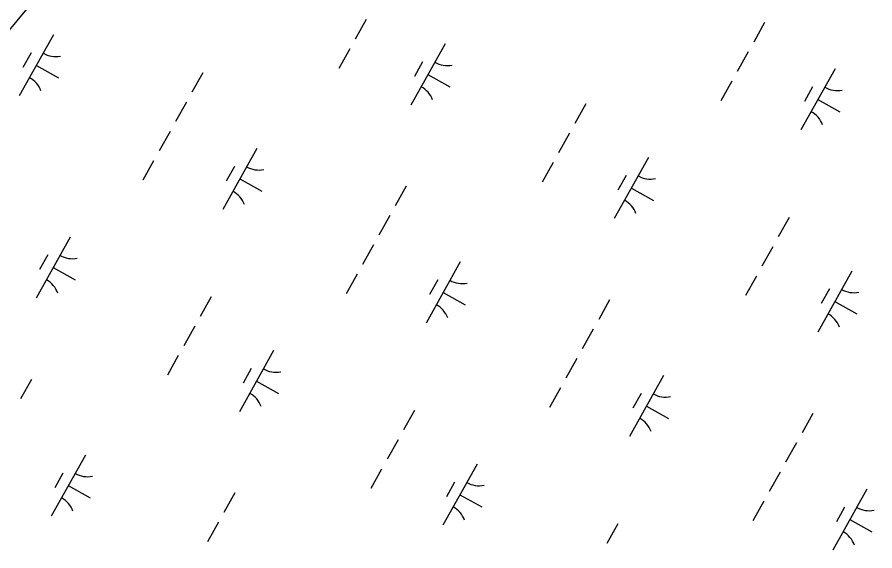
# Model space of a CAD drawing. Extents: x 3923531 to 3943530, y 207391 to 229799.
# Drawn here: x 3934400 to 3935013, y 214995 to 215377 of the extents above; entities that cross this region are included whole.
import ezdxf

# ---------------------------------------------------------------- set-up
doc = ezdxf.new("R2010")
doc.units = 0
doc.layers.add('V-UTIL-LINE', color=7, linetype='Continuous')
doc.layers.add('V-WETL-SWMP', color=7, linetype='Continuous')

msp = doc.modelspace()

# ---------------------------------------------------------------- linework, layer by layer
at = {"layer": 'V-UTIL-LINE'}
msp.add_lwpolyline([(3939084.62, 223621.72), (3938057.71, 221140.48), (3938136.4, 220832.47), (3937591.63, 219695.21), (3936312.73, 217957.68), (3935106.6, 216231.89), (3934055.84, 214955.86), (3930691.13, 211497.88), (3930457.99, 211185.48)], dxfattribs=at)
at = {"layer": 'V-WETL-SWMP'}
for p, q in [((3934649.64, 215374.84), (3934641.83, 215360.88)), ((3934934.18, 215372.76), (3934926.38, 215358.79)), ((3934426.4, 215363.91), (3934402.02, 215320.26)), ((3934637.93, 215353.89), (3934630.13, 215339.92)), ((3934706.02, 215357.43), (3934681.63, 215313.78)), ((3934410.4, 215351.08), (3934404.55, 215340.61)), ((3934922.47, 215351.81), (3934914.67, 215337.84)), ((3934414.21, 215342.08), (3934429.92, 215333.3)), ((3934690.02, 215344.61), (3934684.17, 215334.13)), ((3934533.06, 215336.88), (3934525.26, 215322.91)), ((3934693.83, 215335.6), (3934709.54, 215326.83)), ((3934984.43, 215339.62), (3934960.05, 215295.97)), ((3934910.77, 215330.85), (3934902.97, 215316.89)), ((3934968.43, 215326.79), (3934962.58, 215316.32)), ((3934521.36, 215315.92), (3934513.56, 215301.96)), ((3934972.24, 215317.79), (3934987.96, 215309.01)), ((3934806.56, 215314.67), (3934798.75, 215300.7)), ((3934509.65, 215294.97), (3934501.85, 215281)), ((3934794.85, 215293.72), (3934787.05, 215279.75)), ((3934571.61, 215282.78), (3934547.23, 215239.13)), ((3934497.95, 215274.02), (3934490.15, 215260.05)), ((3934851.23, 215276.31), (3934826.85, 215232.66)), ((3934555.61, 215269.96), (3934549.76, 215259.48)), ((3934783.15, 215272.77), (3934775.34, 215258.8)), ((3934559.42, 215260.96), (3934575.14, 215252.18)), ((3934835.23, 215263.48), (3934829.38, 215253.01)), ((3934678.28, 215255.75), (3934670.48, 215241.78)), ((3934839.04, 215254.48), (3934854.76, 215245.7)), ((3934666.57, 215234.8), (3934658.77, 215220.83)), ((3934951.77, 215233.55), (3934943.97, 215219.58)), ((3934438.41, 215219.47), (3934414.03, 215175.82)), ((3934654.87, 215213.85), (3934647.07, 215199.88)), ((3934940.06, 215212.6), (3934932.26, 215198.63)), ((3934422.41, 215206.65), (3934416.56, 215196.17)), ((3934716.83, 215201.66), (3934692.44, 215158.01)), ((3934426.22, 215197.64), (3934441.94, 215188.87)), ((3934996.45, 215195.18), (3934972.06, 215151.53)), ((3934643.16, 215192.89), (3934635.36, 215178.93)), ((3934700.83, 215188.83), (3934694.97, 215178.36)), ((3934928.36, 215191.64), (3934920.56, 215177.68)), ((3934980.45, 215182.36), (3934974.59, 215171.88)), ((3934538.95, 215176.71), (3934531.15, 215162.74)), ((3934704.64, 215179.83), (3934720.35, 215171.05)), ((3934823.49, 215174.63), (3934815.69, 215160.66)), ((3934984.25, 215173.36), (3934999.97, 215164.58)), ((3934527.24, 215155.76), (3934519.44, 215141.79)), ((3934811.79, 215153.67), (3934803.98, 215139.71)), ((3934583.63, 215138.35), (3934559.24, 215094.7)), ((3934515.54, 215134.81), (3934507.74, 215120.84)), ((3934800.08, 215132.72), (3934792.28, 215118.75)), ((3934567.63, 215125.52), (3934561.77, 215115.05)), ((3934862.04, 215120.53), (3934837.66, 215076.88)), ((3934410.67, 215117.79), (3934402.87, 215103.82)), ((3934571.43, 215116.52), (3934587.15, 215107.74)), ((3934788.38, 215111.77), (3934780.57, 215097.8)), ((3934846.04, 215107.71), (3934840.19, 215097.23)), ((3934684.16, 215095.59), (3934676.36, 215081.62)), ((3934849.85, 215098.71), (3934865.56, 215089.93)), ((3934968.71, 215093.5), (3934960.9, 215079.53)), ((3934672.46, 215074.64), (3934664.65, 215060.67)), ((3934957, 215072.55), (3934949.2, 215058.58)), ((3934449.22, 215063.7), (3934424.84, 215020.05)), ((3934660.75, 215053.68), (3934652.95, 215039.71)), ((3934728.84, 215057.22), (3934704.46, 215013.57)), ((3934433.22, 215050.87), (3934427.37, 215040.4)), ((3934945.3, 215051.6), (3934937.49, 215037.63)), ((3934437.03, 215041.87), (3934452.74, 215033.09)), ((3934712.84, 215044.4), (3934706.99, 215033.92)), ((3934555.89, 215036.67), (3934548.08, 215022.7)), ((3934716.65, 215035.4), (3934732.36, 215026.62)), ((3935007.26, 215039.41), (3934982.87, 214995.76)), ((3934933.59, 215030.65), (3934925.79, 215016.68)), ((3934991.25, 215026.59), (3934985.4, 215016.11)), ((3934544.18, 215015.71), (3934536.38, 215001.75)), ((3934995.06, 215017.58), (3935010.78, 215008.81)), ((3934829.38, 215014.46), (3934821.57, 215000.49))]:
    msp.add_line(p, q, dxfattribs=at)
for centre, start, end in [((3934427.89, 215366.08), 240.03808, 281.58174), ((3934707.51, 215359.6), 240.03808, 281.58174), ((3934400.94, 215317.85), 20.03808, 61.58174), ((3934680.56, 215311.38), 20.03808, 61.58174), ((3934985.92, 215341.79), 240.03808, 281.58174), ((3934958.98, 215293.56), 20.03808, 61.58174), ((3934573.1, 215284.96), 240.03808, 281.58174), ((3934852.72, 215278.48), 240.03808, 281.58174), ((3934546.16, 215236.73), 20.03808, 61.58174), ((3934825.78, 215230.25), 20.03808, 61.58174), ((3934439.9, 215221.64), 240.03808, 281.58174), ((3934412.96, 215173.41), 20.03808, 61.58174), ((3934718.31, 215203.83), 240.03808, 281.58174), ((3934997.93, 215197.35), 240.03808, 281.58174), ((3934691.37, 215155.6), 20.03808, 61.58174), ((3934970.99, 215149.13), 20.03808, 61.58174), ((3934585.11, 215140.52), 240.03808, 281.58174), ((3934558.17, 215092.29), 20.03808, 61.58174), ((3934863.53, 215122.71), 240.03808, 281.58174), ((3934836.59, 215074.48), 20.03808, 61.58174), ((3934450.71, 215065.87), 240.03808, 281.58174), ((3934730.33, 215059.39), 240.03808, 281.58174), ((3934423.77, 215017.64), 20.03808, 61.58174), ((3934703.38, 215011.17), 20.03808, 61.58174), ((3935008.74, 215041.58), 240.03808, 281.58174), ((3934981.8, 214993.36), 20.03808, 61.58174)]:
    msp.add_arc(centre, 17.62, start, end, dxfattribs=at)

doc.saveas('drawing.dxf')
